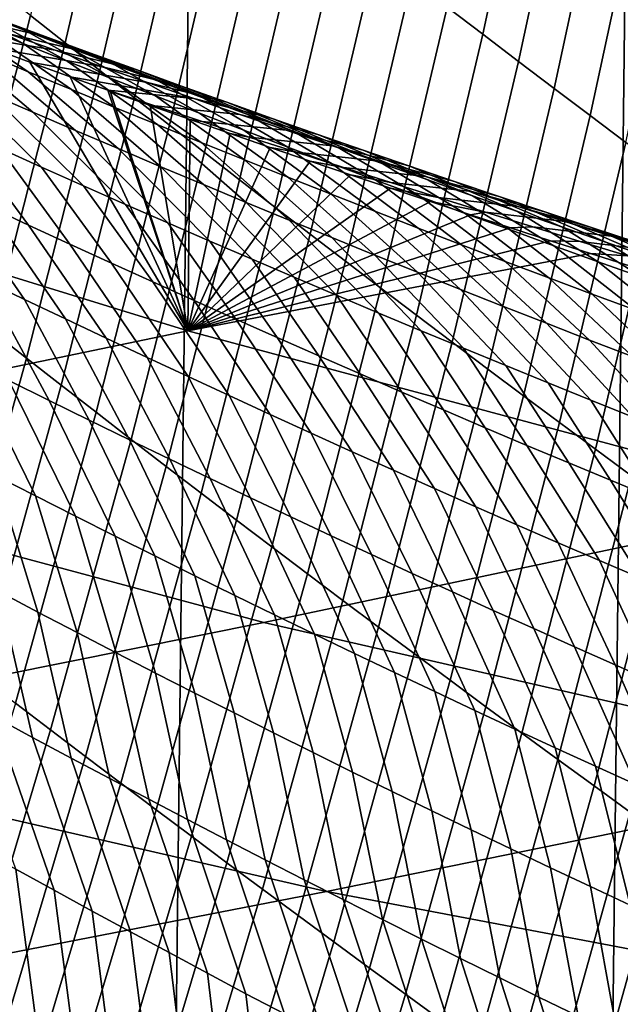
# Model space of a CAD drawing. Header units: metres. Extents: x -240 to 45, y -77 to 27.
# Tile 770 of 1056: x 8.795 to 9.595, y -24.251 to -22.939. Entities that reach past the tile are written whole.
import ezdxf

# ---------------------------------------------------------------- set-up
doc = ezdxf.new("R2010")
doc.units = ezdxf.units.M
doc.layers.add('solid_102011X2', color=7, linetype='CONTINUOUS')

msp = doc.modelspace()

# ---------------------------------------------------------------- linework, layer by layer
at = {"layer": 'solid_102011X2'}
for points in [[(8.991435, 25.261791), (8.402947, -25.458815), (7.809518, -25.642859), (8.402597, 25.458912)], [(9.575647, 25.051577), (8.991745, -25.261692), (8.402947, -25.458815), (8.991435, 25.261791)], [(10.15489, 24.828394), (9.575917, -25.051476), (8.991745, -25.261692), (9.575647, 25.051577)], [(10.729292, 24.592184), (10.155128, -24.828295), (9.575917, -25.051476), (10.15489, 24.828394)], [(8.808816, -22.932867, 118.876274), (8.855002, -22.969585, 118.904266), (8.942937, -22.59136, 119.095421), (8.896673, -22.554262, 119.068153)], [(9.364397, -22.921715, 119.336586), (9.41179, -22.958019, 119.3629), (9.490654, -22.589771, 119.563484), (9.443172, -22.553146, 119.53788)], [(8.855002, -22.969585, 118.904266), (8.901306, -23.006231, 118.932159), (8.989314, -22.62838, 119.122597), (8.942937, -22.59136, 119.095421)], [(9.41179, -22.958019, 119.3629), (9.459294, -22.99424, 119.389114), (9.538245, -22.626312, 119.588997), (9.490654, -22.589771, 119.563484)], [(8.901306, -23.006231, 118.932159), (8.947726, -23.042803, 118.959961), (9.035804, -22.665323, 119.149681), (8.989314, -22.62838, 119.122597)], [(9.459294, -22.99424, 119.389114), (9.506911, -23.03038, 119.41523), (9.585945, -22.662767, 119.61441), (9.538245, -22.626312, 119.588997)], [(8.947726, -23.042803, 118.959961), (8.994263, -23.079302, 118.987663), (9.082408, -22.70219, 119.176666), (9.035804, -22.665323, 119.149681)], [(9.506911, -23.03038, 119.41523), (9.55464, -23.066435, 119.441246), (9.633755, -22.699133, 119.639725), (9.585945, -22.662767, 119.61441)], [(8.994263, -23.079302, 118.987663), (9.040915, -23.115725, 119.015274), (9.129124, -22.738977, 119.20356), (9.082408, -22.70219, 119.176666)], [(9.55464, -23.066435, 119.441246), (9.602481, -23.102406, 119.467163), (9.681673, -22.735413, 119.66494), (9.633755, -22.699133, 119.639725)], [(9.040915, -23.115725, 119.015274), (9.087683, -23.152073, 119.042786), (9.175953, -22.775684, 119.230354), (9.129124, -22.738977, 119.20356)], [(9.087683, -23.152073, 119.042786), (9.134567, -23.188345, 119.070198), (9.222896, -22.812313, 119.257057), (9.175953, -22.775684, 119.230354)], [(9.134567, -23.188345, 119.070198), (9.181567, -23.224541, 119.097519), (9.26995, -22.848862, 119.283661), (9.222896, -22.812313, 119.257057)], [(9.181567, -23.224541, 119.097519), (9.228683, -23.26066, 119.124733), (9.317118, -22.885328, 119.310173), (9.26995, -22.848862, 119.283661)], [(8.647704, -22.893465, 76.714462), (8.802022, -22.953205, 77.066513), (8.742642, -22.930237, 77.087791), (8.587458, -22.8706, 76.735931)], [(8.683306, -22.907099, 77.109169), (8.799208, -22.970402, 77.472527), (8.740563, -22.946802, 77.493988), (8.624013, -22.883791, 77.130653)], [(8.707995, -22.916159, 76.6931), (8.861444, -22.976, 77.045341), (8.802022, -22.953205, 77.066513), (8.647704, -22.893465, 76.714462)], [(9.228683, -23.26066, 119.124733), (9.275914, -23.296701, 119.151855), (9.364397, -22.921715, 119.336586), (9.317118, -22.885328, 119.310173)], [(8.681964, -22.923031, 77.515556), (8.806006, -23.007933, 77.872719), (8.748493, -22.983908, 77.894218), (8.623408, -22.899088, 77.537224)], [(8.664972, -23.280842, 118.672615), (8.711007, -23.317232, 118.701416), (8.808816, -22.932867, 118.876274), (8.762745, -22.896076, 118.84819)], [(8.742642, -22.930237, 77.087791), (8.857896, -22.99383, 77.451172), (8.799208, -22.970402, 77.472527), (8.683306, -22.907099, 77.109169)], [(8.718862, -22.935627, 76.281487), (8.828704, -22.961031, 76.650681), (8.768329, -22.938681, 76.671837), (8.657462, -22.913475, 76.302818)], [(8.768329, -22.938681, 76.671837), (8.920909, -22.998621, 77.024277), (8.861444, -22.976, 77.045341), (8.707995, -22.916159, 76.6931)], [(8.740563, -22.946802, 77.493988), (8.863564, -23.031784, 77.851326), (8.806006, -23.007933, 77.872719), (8.681964, -22.923031, 77.515556)], [(8.711007, -23.317232, 118.701416), (8.757162, -23.353552, 118.730125), (8.855002, -22.969585, 118.904266), (8.808816, -22.932867, 118.876274)], [(8.802022, -22.953205, 77.066513), (8.916627, -23.017082, 77.429924), (8.857896, -22.99383, 77.451172), (8.742642, -22.930237, 77.087791)], [(9.275914, -23.296701, 119.151855), (9.323261, -23.332664, 119.178871), (9.41179, -22.958019, 119.3629), (9.364397, -22.921715, 119.336586)], [(8.691025, -22.959715, 77.915817), (8.811969, -23.061853, 78.270035), (8.755213, -23.03727, 78.291733), (8.633603, -22.935352, 77.937523)], [(8.841786, -22.979414, 76.239136), (8.780303, -22.957607, 76.260262), (8.647971, -22.935875, 75.96727), (8.701403, -22.955837, 75.934677)], [(8.780303, -22.957607, 76.260262), (8.889122, -22.98321, 76.629631), (8.828704, -22.961031, 76.650681), (8.718862, -22.935627, 76.281487)], [(8.828704, -22.961031, 76.650681), (8.980415, -23.02107, 77.003319), (8.920909, -22.998621, 77.024277), (8.768329, -22.938681, 76.671837)], [(8.903312, -23.001047, 76.218124), (8.841786, -22.979414, 76.239136), (8.701403, -22.955837, 75.934677), (8.754819, -22.975609, 75.902344)], [(8.799208, -22.970402, 77.472527), (8.921165, -23.055466, 77.830032), (8.863564, -23.031784, 77.851326), (8.740563, -22.946802, 77.493988)], [(8.841786, -22.979414, 76.239136), (8.949581, -23.005213, 76.608688), (8.889122, -22.98321, 76.629631), (8.780303, -22.957607, 76.260262)], [(8.861444, -22.976, 77.045341), (8.975401, -23.040163, 77.408775), (8.916627, -23.017082, 77.429924), (8.802022, -22.953205, 77.066513)], [(9.323261, -23.332664, 119.178871), (9.370724, -23.368549, 119.205788), (9.459294, -22.99424, 119.389114), (9.41179, -22.958019, 119.3629)], [(8.748493, -22.983908, 77.894218), (8.868772, -23.086267, 78.248444), (8.811969, -23.061853, 78.270035), (8.691025, -22.959715, 77.915817)], [(8.757162, -23.353552, 118.730125), (8.803436, -23.389803, 118.758736), (8.901306, -23.006231, 118.932159), (8.855002, -22.969585, 118.904266)], [(8.857896, -22.99383, 77.451172), (8.978811, -23.078976, 77.808846), (8.921165, -23.055466, 77.830032), (8.799208, -22.970402, 77.472527)], [(8.889122, -22.98321, 76.629631), (9.039964, -23.043346, 76.982468), (8.980415, -23.02107, 77.003319), (8.828704, -22.961031, 76.650681)], [(8.808224, -22.995193, 75.870262), (8.754819, -22.975609, 75.902344), (8.171087, -23.092329, 72.663795), (9.018457, -23.353664, 72.5224)], [(8.806006, -23.007933, 77.872719), (8.925621, -23.11051, 78.226952), (8.868772, -23.086267, 78.248444), (8.748493, -22.983908, 77.894218)], [(8.964879, -23.022507, 76.19722), (8.903312, -23.001047, 76.218124), (8.754819, -22.975609, 75.902344), (8.808224, -22.995193, 75.870262)], [(8.903312, -23.001047, 76.218124), (9.010082, -23.027044, 76.587852), (8.949581, -23.005213, 76.608688), (8.841786, -22.979414, 76.239136)], [(8.920909, -22.998621, 77.024277), (9.034218, -23.063068, 77.387741), (8.975401, -23.040163, 77.408775), (8.861444, -22.976, 77.045341)], [(8.949581, -23.005213, 76.608688), (9.099552, -23.065449, 76.961716), (9.039964, -23.043346, 76.982468), (8.889122, -22.98321, 76.629631)], [(8.698503, -23.012514, 78.31353), (8.823557, -23.135141, 78.661163), (8.767578, -23.110048, 78.683052), (8.641839, -22.987591, 78.335434)], [(8.861616, -23.014589, 75.838425), (8.808224, -22.995193, 75.870262), (9.018457, -23.353664, 72.5224)], [(9.026487, -23.043791, 76.17643), (8.964879, -23.022507, 76.19722), (8.808224, -22.995193, 75.870262), (8.861616, -23.014589, 75.838425)], [(8.916627, -23.017082, 77.429924), (9.0365, -23.102314, 77.787766), (8.978811, -23.078976, 77.808846), (8.857896, -22.99383, 77.451172)], [(8.980415, -23.02107, 77.003319), (9.093077, -23.0858, 77.366806), (9.034218, -23.063068, 77.387741), (8.920909, -22.998621, 77.024277)], [(9.370724, -23.368549, 119.205788), (9.418301, -23.404354, 119.232605), (9.506911, -23.03038, 119.41523), (9.459294, -22.99424, 119.389114)], [(8.803436, -23.389803, 118.758736), (8.84983, -23.425985, 118.787254), (8.947726, -23.042803, 118.959961), (8.901306, -23.006231, 118.932159)], [(8.863564, -23.031784, 77.851326), (8.982514, -23.134581, 78.205574), (8.925621, -23.11051, 78.226952), (8.806006, -23.007933, 77.872719)], [(8.964879, -23.022507, 76.19722), (9.070623, -23.0487, 76.567123), (9.010082, -23.027044, 76.587852), (8.903312, -23.001047, 76.218124)], [(9.010082, -23.027044, 76.587852), (9.159182, -23.087378, 76.941078), (9.099552, -23.065449, 76.961716), (8.949581, -23.005213, 76.608688)], [(8.755213, -23.03727, 78.291733), (8.879583, -23.160065, 78.639374), (8.823557, -23.135141, 78.661163), (8.698503, -23.012514, 78.31353)], [(8.911995, -23.032722, 75.808601), (8.861616, -23.014589, 75.838425), (9.018457, -23.353664, 72.5224)], [(9.026487, -23.043791, 76.17643), (8.861616, -23.014589, 75.838425), (8.911995, -23.032722, 75.808601)], [(8.975401, -23.040163, 77.408775), (9.094232, -23.125479, 77.766785), (9.0365, -23.102314, 77.787766), (8.916627, -23.017082, 77.429924)], [(9.026487, -23.043791, 76.17643), (9.131205, -23.070181, 76.546501), (9.070623, -23.0487, 76.567123), (8.964879, -23.022507, 76.19722)], [(9.039964, -23.043346, 76.982468), (9.151977, -23.108356, 77.345978), (9.093077, -23.0858, 77.366806), (8.980415, -23.02107, 77.003319)], [(8.811969, -23.061853, 78.270035), (8.935657, -23.184818, 78.617691), (8.879583, -23.160065, 78.639374), (8.755213, -23.03727, 78.291733)], [(8.921165, -23.055466, 77.830032), (9.039454, -23.15848, 78.184288), (8.982514, -23.134581, 78.205574), (8.863564, -23.031784, 77.851326)], [(8.914999, -23.0338, 75.806831), (8.911995, -23.032722, 75.808601), (9.018457, -23.353664, 72.5224)], [(8.968373, -23.052826, 75.775475), (8.911995, -23.032722, 75.808601), (8.914999, -23.0338, 75.806831)], [(8.974765, -23.053673, 75.787689), (8.911995, -23.032722, 75.808601), (8.968373, -23.052826, 75.775475)], [(8.974765, -23.053673, 75.787689), (9.088137, -23.064899, 76.155739), (9.026487, -23.043791, 76.17643), (8.911995, -23.032722, 75.808601)], [(8.968373, -23.052826, 75.775475), (8.914999, -23.0338, 75.806831), (9.018457, -23.353664, 72.5224)], [(9.070623, -23.0487, 76.567123), (9.218851, -23.109129, 76.920547), (9.159182, -23.087378, 76.941078), (9.010082, -23.027044, 76.587852)], [(9.418301, -23.404354, 119.232605), (9.465993, -23.440081, 119.259323), (9.55464, -23.066435, 119.441246), (9.506911, -23.03038, 119.41523)], [(8.84983, -23.425985, 118.787254), (8.896343, -23.462097, 118.815666), (8.994263, -23.079302, 118.987663), (8.947726, -23.042803, 118.959961)], [(9.034218, -23.063068, 77.387741), (9.152006, -23.148472, 77.745911), (9.094232, -23.125479, 77.766785), (8.975401, -23.040163, 77.408775)], [(9.088137, -23.064899, 76.155739), (9.191826, -23.091488, 76.525993), (9.131205, -23.070181, 76.546501), (9.026487, -23.043791, 76.17643)], [(9.099552, -23.065449, 76.961716), (9.210918, -23.130737, 77.325264), (9.151977, -23.108356, 77.345978), (9.039964, -23.043346, 76.982468)], [(9.131205, -23.070181, 76.546501), (9.27856, -23.130707, 76.900116), (9.218851, -23.109129, 76.920547), (9.070623, -23.0487, 76.567123)], [(8.711648, -23.084784, 78.70504), (8.80652, -23.212343, 79.058792), (8.751493, -23.18675, 79.080887), (8.655766, -23.059351, 78.727142)], [(8.868772, -23.086267, 78.248444), (8.991777, -23.2094, 78.596115), (8.935657, -23.184818, 78.617691), (8.811969, -23.061853, 78.270035)], [(8.978811, -23.078976, 77.808846), (9.096437, -23.182205, 78.163116), (9.039454, -23.15848, 78.184288), (8.921165, -23.055466, 77.830032)], [(9.021741, -23.071669, 75.744362), (8.968373, -23.052826, 75.775475), (9.018457, -23.353664, 72.5224)], [(9.037557, -23.074442, 75.766884), (8.974765, -23.053673, 75.787689), (8.968373, -23.052826, 75.775475), (9.021741, -23.071669, 75.744362)], [(9.037557, -23.074442, 75.766884), (9.149826, -23.085831, 76.135162), (9.088137, -23.064899, 76.155739), (8.974765, -23.053673, 75.787689)], [(9.093077, -23.0858, 77.366806), (9.209822, -23.171289, 77.725143), (9.152006, -23.148472, 77.745911), (9.034218, -23.063068, 77.387741)], [(9.075103, -23.090332, 75.713478), (9.021741, -23.071669, 75.744362), (9.018457, -23.353664, 72.5224)], [(9.100389, -23.095036, 75.746185), (9.037557, -23.074442, 75.766884), (9.021741, -23.071669, 75.744362), (9.075103, -23.090332, 75.713478)], [(9.100389, -23.095036, 75.746185), (9.211555, -23.106588, 76.114693), (9.149826, -23.085831, 76.135162), (9.037557, -23.074442, 75.766884)], [(9.149826, -23.085831, 76.135162), (9.252487, -23.112619, 76.505585), (9.191826, -23.091488, 76.525993), (9.088137, -23.064899, 76.155739)], [(9.159182, -23.087378, 76.941078), (9.2699, -23.152943, 77.304649), (9.210918, -23.130737, 77.325264), (9.099552, -23.065449, 76.961716)], [(9.191826, -23.091488, 76.525993), (9.338308, -23.152107, 76.879799), (9.27856, -23.130707, 76.900116), (9.131205, -23.070181, 76.546501)], [(9.465993, -23.440081, 119.259323), (9.513801, -23.475725, 119.285942), (9.602481, -23.102406, 119.467163), (9.55464, -23.066435, 119.441246)], [(8.767578, -23.110048, 78.683052), (8.861594, -23.237768, 79.036804), (8.80652, -23.212343, 79.058792), (8.711648, -23.084784, 78.70504)], [(8.925621, -23.11051, 78.226952), (9.047944, -23.233809, 78.574646), (8.991777, -23.2094, 78.596115), (8.868772, -23.086267, 78.248444)], [(8.896343, -23.462097, 118.815666), (8.942975, -23.498138, 118.843987), (9.040915, -23.115725, 119.015274), (8.994263, -23.079302, 118.987663)], [(9.0365, -23.102314, 77.787766), (9.153463, -23.205757, 78.142044), (9.096437, -23.182205, 78.163116), (8.978811, -23.078976, 77.808846)], [(9.128461, -23.108814, 75.682823), (9.075103, -23.090332, 75.713478), (9.018457, -23.353664, 72.5224)], [(9.163264, -23.115452, 75.725594), (9.100389, -23.095036, 75.746185), (9.075103, -23.090332, 75.713478), (9.128461, -23.108814, 75.682823)], [(9.151977, -23.108356, 77.345978), (9.267678, -23.193933, 77.704483), (9.209822, -23.171289, 77.725143), (9.093077, -23.0858, 77.366806)], [(9.211555, -23.106588, 76.114693), (9.313188, -23.133574, 76.485283), (9.252487, -23.112619, 76.505585), (9.149826, -23.085831, 76.135162)], [(9.218851, -23.109129, 76.920547), (9.328923, -23.174971, 77.284149), (9.2699, -23.152943, 77.304649), (9.159182, -23.087378, 76.941078)], [(9.018457, -23.353664, 72.5224), (8.171087, -23.092329, 72.663795), (7.407438, -23.248156, 68.492821), (8.25918, -23.511278, 68.343491)], [(9.094232, -23.125479, 77.766785), (9.210534, -23.229136, 78.121086), (9.153463, -23.205757, 78.142044), (9.0365, -23.102314, 77.787766)], [(9.163264, -23.115452, 75.725594), (9.273325, -23.127167, 76.09433), (9.211555, -23.106588, 76.114693), (9.100389, -23.095036, 75.746185)], [(9.252487, -23.112619, 76.505585), (9.398095, -23.173332, 76.859589), (9.338308, -23.152107, 76.879799), (9.191826, -23.091488, 76.525993)], [(9.513801, -23.475725, 119.285942), (9.561724, -23.511292, 119.312454), (9.650434, -23.138292, 119.492981), (9.602481, -23.102406, 119.467163)], [(8.823557, -23.135141, 78.661163), (8.916718, -23.263025, 79.014923), (8.861594, -23.237768, 79.036804), (8.767578, -23.110048, 78.683052)], [(8.982514, -23.134581, 78.205574), (9.104157, -23.258047, 78.553276), (9.047944, -23.233809, 78.574646), (8.925621, -23.11051, 78.226952)], [(8.942975, -23.498138, 118.843987), (8.989727, -23.534107, 118.872208), (9.087683, -23.152073, 119.042786), (9.040915, -23.115725, 119.015274)], [(9.181817, -23.127119, 75.65239), (9.128461, -23.108814, 75.682823), (9.018457, -23.353664, 72.5224)], [(9.226179, -23.135691, 75.705116), (9.163264, -23.115452, 75.725594), (9.128461, -23.108814, 75.682823), (9.181817, -23.127119, 75.65239)], [(9.210918, -23.130737, 77.325264), (9.325577, -23.216404, 77.683929), (9.267678, -23.193933, 77.704483), (9.151977, -23.108356, 77.345978)], [(9.226179, -23.135691, 75.705116), (9.335133, -23.14757, 76.074074), (9.273325, -23.127167, 76.09433), (9.163264, -23.115452, 75.725594)], [(9.273325, -23.127167, 76.09433), (9.373926, -23.15435, 76.465096), (9.313188, -23.133574, 76.485283), (9.211555, -23.106588, 76.114693)], [(9.27856, -23.130707, 76.900116), (9.387985, -23.196821, 77.263748), (9.328923, -23.174971, 77.284149), (9.218851, -23.109129, 76.920547)], [(9.313188, -23.133574, 76.485283), (9.45792, -23.19438, 76.839485), (9.398095, -23.173332, 76.859589), (9.252487, -23.112619, 76.505585)], [(9.235172, -23.145248, 75.622185), (9.181817, -23.127119, 75.65239), (9.018457, -23.353664, 72.5224)], [(9.152006, -23.148472, 77.745911), (9.267647, -23.25234, 78.100227), (9.210534, -23.229136, 78.121086), (9.094232, -23.125479, 77.766785)], [(9.289134, -23.155752, 75.684753), (9.226179, -23.135691, 75.705116), (9.181817, -23.127119, 75.65239), (9.235172, -23.145248, 75.622185)], [(9.335133, -23.14757, 76.074074), (9.434704, -23.17495, 76.445015), (9.373926, -23.15435, 76.465096), (9.273325, -23.127167, 76.09433)], [(8.696517, -23.160988, 79.103081), (8.801147, -23.311512, 79.446426), (8.7468, -23.285364, 79.468819), (8.641591, -23.135059, 79.125381)], [(8.879583, -23.160065, 78.639374), (8.971891, -23.288111, 78.993134), (8.916718, -23.263025, 79.014923), (8.823557, -23.135141, 78.661163)], [(9.039454, -23.15848, 78.184288), (9.160417, -23.28211, 78.532013), (9.104157, -23.258047, 78.553276), (8.982514, -23.134581, 78.205574)], [(9.2699, -23.152943, 77.304649), (9.383515, -23.238697, 77.663483), (9.325577, -23.216404, 77.683929), (9.210918, -23.130737, 77.325264)], [(9.289134, -23.155752, 75.684753), (9.39698, -23.167793, 76.053932), (9.335133, -23.14757, 76.074074), (9.226179, -23.135691, 75.705116)], [(9.338308, -23.152107, 76.879799), (9.447086, -23.218493, 77.243462), (9.387985, -23.196821, 77.263748), (9.27856, -23.130707, 76.900116)], [(9.373926, -23.15435, 76.465096), (9.517783, -23.215248, 76.819496), (9.45792, -23.19438, 76.839485), (9.313188, -23.133574, 76.485283)], [(9.561724, -23.511292, 119.312454), (9.60976, -23.546774, 119.338867), (9.698499, -23.174095, 119.518692), (9.650434, -23.138292, 119.492981)], [(8.989727, -23.534107, 118.872208), (9.036597, -23.570005, 118.90033), (9.134567, -23.188345, 119.070198), (9.087683, -23.152073, 119.042786)], [(9.288528, -23.1632, 75.592194), (9.235172, -23.145248, 75.622185), (9.018457, -23.353664, 72.5224)], [(9.209822, -23.171289, 77.725143), (9.324802, -23.27537, 78.079475), (9.267647, -23.25234, 78.100227), (9.152006, -23.148472, 77.745911)], [(9.352129, -23.175634, 75.664497), (9.289134, -23.155752, 75.684753), (9.235172, -23.145248, 75.622185), (9.288528, -23.1632, 75.592194)], [(9.328923, -23.174971, 77.284149), (9.441493, -23.260815, 77.643143), (9.383515, -23.238697, 77.663483), (9.2699, -23.152943, 77.304649)], [(9.352129, -23.175634, 75.664497), (9.458866, -23.18784, 76.033905), (9.39698, -23.167793, 76.053932), (9.289134, -23.155752, 75.684753)], [(9.39698, -23.167793, 76.053932), (9.495519, -23.195372, 76.425049), (9.434704, -23.17495, 76.445015), (9.335133, -23.14757, 76.074074)], [(9.398095, -23.173332, 76.859589), (9.506227, -23.239988, 77.223282), (9.447086, -23.218493, 77.243462), (9.338308, -23.152107, 76.879799)], [(9.434704, -23.17495, 76.445015), (9.577684, -23.235941, 76.799606), (9.517783, -23.215248, 76.819496), (9.373926, -23.15435, 76.465096)], [(8.751493, -23.18675, 79.080887), (8.855546, -23.337492, 79.424133), (8.801147, -23.311512, 79.446426), (8.696517, -23.160988, 79.103081)], [(8.935657, -23.184818, 78.617691), (9.027113, -23.313028, 78.971458), (8.971891, -23.288111, 78.993134), (8.879583, -23.160065, 78.639374)], [(9.341887, -23.180981, 75.562416), (9.288528, -23.1632, 75.592194), (9.018457, -23.353664, 72.5224)], [(9.096437, -23.182205, 78.163116), (9.216721, -23.306002, 78.510857), (9.160417, -23.28211, 78.532013), (9.039454, -23.15848, 78.184288)], [(9.415164, -23.195337, 75.644348), (9.352129, -23.175634, 75.664497), (9.288528, -23.1632, 75.592194), (9.341887, -23.180981, 75.562416)], [(9.458866, -23.18784, 76.033905), (9.556372, -23.215616, 76.405182), (9.495519, -23.195372, 76.425049), (9.39698, -23.167793, 76.053932)], [(9.395249, -23.198587, 75.53286), (9.341887, -23.180981, 75.562416), (9.018457, -23.353664, 72.5224)], [(9.153463, -23.205757, 78.142044), (9.273069, -23.329718, 78.489799), (9.216721, -23.306002, 78.510857), (9.096437, -23.182205, 78.163116)], [(9.267678, -23.193933, 77.704483), (9.382, -23.298225, 78.05883), (9.324802, -23.27537, 78.079475), (9.209822, -23.171289, 77.725143)], [(9.387985, -23.196821, 77.263748), (9.499512, -23.282757, 77.62291), (9.441493, -23.260815, 77.643143), (9.328923, -23.174971, 77.284149)], [(9.415164, -23.195337, 75.644348), (9.341887, -23.180981, 75.562416), (9.395249, -23.198587, 75.53286)], [(9.415164, -23.195337, 75.644348), (9.52079, -23.207708, 76.013985), (9.458866, -23.18784, 76.033905), (9.352129, -23.175634, 75.664497)], [(9.45792, -23.19438, 76.839485), (9.565406, -23.261303, 77.203217), (9.506227, -23.239988, 77.223282), (9.398095, -23.173332, 76.859589)], [(9.495519, -23.195372, 76.425049), (9.637623, -23.256453, 76.779831), (9.577684, -23.235941, 76.799606), (9.434704, -23.17495, 76.445015)], [(8.80652, -23.212343, 79.058792), (8.909996, -23.363304, 79.401947), (8.855546, -23.337492, 79.424133), (8.751493, -23.18675, 79.080887)], [(8.991777, -23.2094, 78.596115), (9.082382, -23.337774, 78.949883), (9.027113, -23.313028, 78.971458), (8.935657, -23.184818, 78.617691)], [(9.036597, -23.570005, 118.90033), (9.083587, -23.605831, 118.928352), (9.181567, -23.224541, 119.097519), (9.134567, -23.188345, 119.070198)], [(9.325577, -23.216404, 77.683929), (9.43924, -23.320902, 78.038292), (9.382, -23.298225, 78.05883), (9.267678, -23.193933, 77.704483)], [(9.415164, -23.195337, 75.644348), (9.395249, -23.198587, 75.53286), (9.448599, -23.216015, 75.503532), (9.478238, -23.214863, 75.624313)], [(9.478238, -23.214863, 75.624313), (9.582752, -23.227398, 75.994171), (9.52079, -23.207708, 76.013985), (9.415164, -23.195337, 75.644348)], [(9.517783, -23.215248, 76.819496), (9.624622, -23.28244, 77.18325), (9.565406, -23.261303, 77.203217), (9.45792, -23.19438, 76.839485)], [(9.52079, -23.207708, 76.013985), (9.617263, -23.235683, 76.385429), (9.556372, -23.215616, 76.405182), (9.458866, -23.18784, 76.033905)], [(9.556372, -23.215616, 76.405182), (9.697598, -23.276787, 76.760162), (9.637623, -23.256453, 76.779831), (9.495519, -23.195372, 76.425049)], [(9.448599, -23.216015, 75.503532), (9.395249, -23.198587, 75.53286), (9.018457, -23.353664, 72.5224)], [(9.210534, -23.229136, 78.121086), (9.329461, -23.35326, 78.468857), (9.273069, -23.329718, 78.489799), (9.153463, -23.205757, 78.142044)], [(9.447086, -23.218493, 77.243462), (9.557569, -23.304522, 77.602776), (9.499512, -23.282757, 77.62291), (9.387985, -23.196821, 77.263748)], [(9.582752, -23.227398, 75.994171), (9.67819, -23.255569, 76.365784), (9.617263, -23.235683, 76.385429), (9.52079, -23.207708, 76.013985)], [(8.861594, -23.237768, 79.036804), (8.964497, -23.388948, 79.379868), (8.909996, -23.363304, 79.401947), (8.80652, -23.212343, 79.058792)], [(9.047944, -23.233809, 78.574646), (9.137699, -23.362349, 78.928413), (9.082382, -23.337774, 78.949883), (8.991777, -23.2094, 78.596115)], [(9.501929, -23.233263, 75.474449), (9.448599, -23.216015, 75.503532), (9.018457, -23.353664, 72.5224)], [(9.383515, -23.238697, 77.663483), (9.496519, -23.343405, 78.01786), (9.43924, -23.320902, 78.038292), (9.325577, -23.216404, 77.683929)], [(9.506227, -23.239988, 77.223282), (9.615664, -23.326109, 77.582764), (9.557569, -23.304522, 77.602776), (9.447086, -23.218493, 77.243462)], [(9.478238, -23.214863, 75.624313), (9.448599, -23.216015, 75.503532), (9.501929, -23.233263, 75.474449), (9.541351, -23.234209, 75.604393)], [(9.541351, -23.234209, 75.604393), (9.644753, -23.246906, 75.974472), (9.582752, -23.227398, 75.994171), (9.478238, -23.214863, 75.624313)], [(9.577684, -23.235941, 76.799606), (9.683877, -23.303396, 77.163399), (9.624622, -23.28244, 77.18325), (9.517783, -23.215248, 76.819496)], [(9.617263, -23.235683, 76.385429), (9.75761, -23.296942, 76.740608), (9.697598, -23.276787, 76.760162), (9.556372, -23.215616, 76.405182)], [(9.555242, -23.250332, 75.445618), (9.501929, -23.233263, 75.474449), (9.018457, -23.353664, 72.5224)], [(9.104157, -23.258047, 78.553276), (9.193063, -23.386751, 78.907043), (9.137699, -23.362349, 78.928413), (9.047944, -23.233809, 78.574646)], [(9.083587, -23.605831, 118.928352), (9.130695, -23.641582, 118.956276), (9.228683, -23.26066, 119.124733), (9.181567, -23.224541, 119.097519)], [(9.267647, -23.25234, 78.100227), (9.385898, -23.376627, 78.448021), (9.329461, -23.35326, 78.468857), (9.210534, -23.229136, 78.121086)], [(9.541351, -23.234209, 75.604393), (9.501929, -23.233263, 75.474449), (9.555242, -23.250332, 75.445618), (9.604504, -23.253374, 75.584587)], [(9.604504, -23.253374, 75.584587), (9.70679, -23.266237, 75.95488), (9.644753, -23.246906, 75.974472), (9.541351, -23.234209, 75.604393)], [(9.644753, -23.246906, 75.974472), (9.739155, -23.275278, 76.346252), (9.67819, -23.255569, 76.365784), (9.582752, -23.227398, 75.994171)], [(8.916718, -23.263025, 79.014923), (9.019048, -23.414421, 79.357887), (8.964497, -23.388948, 79.379868), (8.861594, -23.237768, 79.036804)], [(9.441493, -23.260815, 77.643143), (9.55384, -23.36573, 77.997536), (9.496519, -23.343405, 78.01786), (9.383515, -23.238697, 77.663483)], [(9.565406, -23.261303, 77.203217), (9.673799, -23.347519, 77.562851), (9.615664, -23.326109, 77.582764), (9.506227, -23.239988, 77.223282)], [(9.637623, -23.256453, 76.779831), (9.743169, -23.324171, 77.143661), (9.683877, -23.303396, 77.163399), (9.577684, -23.235941, 76.799606)], [(8.7468, -23.285364, 79.468819), (8.833714, -23.446299, 79.811768), (8.780225, -23.419853, 79.834312), (8.692506, -23.259047, 79.491318)], [(9.608536, -23.267221, 75.41703), (9.555242, -23.250332, 75.445618), (9.018457, -23.353664, 72.5224), (9.87477, -23.583109, 72.379517)], [(9.160417, -23.28211, 78.532013), (9.248473, -23.410984, 78.885788), (9.193063, -23.386751, 78.907043), (9.104157, -23.258047, 78.553276)], [(9.130695, -23.641582, 118.956276), (9.177922, -23.677261, 118.9841), (9.275914, -23.296701, 119.151855), (9.228683, -23.26066, 119.124733)], [(9.324802, -23.27537, 78.079475), (9.442377, -23.399818, 78.427284), (9.385898, -23.376627, 78.448021), (9.267647, -23.25234, 78.100227)], [(9.499512, -23.282757, 77.62291), (9.611201, -23.387877, 77.977325), (9.55384, -23.36573, 77.997536), (9.441493, -23.260815, 77.643143)], [(9.604504, -23.253374, 75.584587), (9.555242, -23.250332, 75.445618), (9.608536, -23.267221, 75.41703), (9.667694, -23.27236, 75.564888)], [(9.624622, -23.28244, 77.18325), (9.731971, -23.36875, 77.543045), (9.673799, -23.347519, 77.562851), (9.565406, -23.261303, 77.203217)], [(8.971891, -23.288111, 78.993134), (9.073648, -23.439724, 79.336014), (9.019048, -23.414421, 79.357887), (8.916718, -23.263025, 79.014923)], [(8.801147, -23.311512, 79.446426), (8.887258, -23.472578, 79.789322), (8.833714, -23.446299, 79.811768), (8.7468, -23.285364, 79.468819)], [(9.216721, -23.306002, 78.510857), (9.303929, -23.435041, 78.864632), (9.248473, -23.410984, 78.885788), (9.160417, -23.28211, 78.532013)], [(9.382, -23.298225, 78.05883), (9.498899, -23.422834, 78.406662), (9.442377, -23.399818, 78.427284), (9.324802, -23.27537, 78.079475)], [(9.557569, -23.304522, 77.602776), (9.668601, -23.409845, 77.957214), (9.611201, -23.387877, 77.977325), (9.499512, -23.282757, 77.62291)], [(9.027113, -23.313028, 78.971458), (9.1283, -23.464857, 79.31424), (9.073648, -23.439724, 79.336014), (8.971891, -23.288111, 78.993134)], [(9.177922, -23.677261, 118.9841), (9.225267, -23.712866, 119.011826), (9.323261, -23.332664, 119.178871), (9.275914, -23.296701, 119.151855)], [(9.43924, -23.320902, 78.038292), (9.555464, -23.445673, 78.386139), (9.498899, -23.422834, 78.406662), (9.382, -23.298225, 78.05883)], [(8.855546, -23.337492, 79.424133), (8.940854, -23.498692, 79.766983), (8.887258, -23.472578, 79.789322), (8.801147, -23.311512, 79.446426)], [(9.082382, -23.337774, 78.949883), (9.183001, -23.489817, 79.292572), (9.1283, -23.464857, 79.31424), (9.027113, -23.313028, 78.971458)], [(9.273069, -23.329718, 78.489799), (9.359431, -23.458927, 78.843582), (9.303929, -23.435041, 78.864632), (9.216721, -23.306002, 78.510857)], [(9.615664, -23.326109, 77.582764), (9.726041, -23.431637, 77.937218), (9.668601, -23.409845, 77.957214), (9.557569, -23.304522, 77.602776)], [(9.496519, -23.343405, 78.01786), (9.612069, -23.468334, 78.36573), (9.555464, -23.445673, 78.386139), (9.43924, -23.320902, 78.038292)], [(8.909996, -23.363304, 79.401947), (8.994503, -23.524635, 79.744751), (8.940854, -23.498692, 79.766983), (8.855546, -23.337492, 79.424133)], [(9.137699, -23.362349, 78.928413), (9.23775, -23.514606, 79.271011), (9.183001, -23.489817, 79.292572), (9.082382, -23.337774, 78.949883)], [(9.225267, -23.712866, 119.011826), (9.272731, -23.748396, 119.039444), (9.370724, -23.368549, 119.205788), (9.323261, -23.332664, 119.178871)], [(9.329461, -23.35326, 78.468857), (9.414979, -23.482637, 78.822639), (9.359431, -23.458927, 78.843582), (9.273069, -23.329718, 78.489799)], [(9.385898, -23.376627, 78.448021), (9.470571, -23.506174, 78.801796), (9.414979, -23.482637, 78.822639), (9.329461, -23.35326, 78.468857)], [(9.55384, -23.36573, 77.997536), (9.668716, -23.490818, 78.345428), (9.612069, -23.468334, 78.36573), (9.496519, -23.343405, 78.01786)], [(9.87477, -23.583109, 72.379517), (9.018457, -23.353664, 72.5224), (8.25918, -23.511278, 68.343491), (9.119914, -23.742287, 68.192574)], [(8.649633, -23.742395, 118.573387), (8.695923, -23.778234, 118.602707), (8.803436, -23.389803, 118.758736), (8.757162, -23.353552, 118.730125)], [(8.726789, -23.393242, 79.856964), (8.815833, -23.57358, 80.190857), (8.76296, -23.546577, 80.213783), (8.673408, -23.366467, 79.879707)], [(8.964497, -23.388948, 79.379868), (9.048203, -23.550411, 79.722618), (8.994503, -23.524635, 79.744751), (8.909996, -23.363304, 79.401947)], [(9.193063, -23.386751, 78.907043), (9.292547, -23.539223, 79.249557), (9.23775, -23.514606, 79.271011), (9.137699, -23.362349, 78.928413)], [(9.611201, -23.387877, 77.977325), (9.725405, -23.513123, 78.325233), (9.668716, -23.490818, 78.345428), (9.55384, -23.36573, 77.997536)], [(9.272731, -23.748396, 119.039444), (9.320313, -23.783852, 119.066963), (9.418301, -23.404354, 119.232605), (9.370724, -23.368549, 119.205788)], [(9.442377, -23.399818, 78.427284), (9.526206, -23.529537, 78.781067), (9.470571, -23.506174, 78.801796), (9.385898, -23.376627, 78.448021)], [(8.695923, -23.778234, 118.602707), (8.742334, -23.814009, 118.631935), (8.84983, -23.425985, 118.787254), (8.803436, -23.389803, 118.758736)], [(9.019048, -23.414421, 79.357887), (9.101956, -23.576019, 79.700584), (9.048203, -23.550411, 79.722618), (8.964497, -23.388948, 79.379868)], [(9.248473, -23.410984, 78.885788), (9.347394, -23.563667, 79.22821), (9.292547, -23.539223, 79.249557), (9.193063, -23.386751, 78.907043)], [(8.780225, -23.419853, 79.834312), (8.868763, -23.600414, 80.168037), (8.815833, -23.57358, 80.190857), (8.726789, -23.393242, 79.856964)], [(9.320313, -23.783852, 119.066963), (9.368013, -23.819231, 119.094376), (9.465993, -23.440081, 119.259323), (9.418301, -23.404354, 119.232605)], [(9.498899, -23.422834, 78.406662), (9.581885, -23.552723, 78.760445), (9.526206, -23.529537, 78.781067), (9.442377, -23.399818, 78.427284)], [(9.073648, -23.439724, 79.336014), (9.155762, -23.601458, 79.678665), (9.101956, -23.576019, 79.700584), (9.019048, -23.414421, 79.357887)], [(9.303929, -23.435041, 78.864632), (9.402287, -23.587936, 79.20697), (9.347394, -23.563667, 79.22821), (9.248473, -23.410984, 78.885788)], [(8.742334, -23.814009, 118.631935), (8.788869, -23.849716, 118.661057), (8.896343, -23.462097, 118.815666), (8.84983, -23.425985, 118.787254)], [(8.833714, -23.446299, 79.811768), (8.921748, -23.627085, 80.145317), (8.868763, -23.600414, 80.168037), (8.780225, -23.419853, 79.834312)], [(9.555464, -23.445673, 78.386139), (9.637609, -23.575733, 78.739929), (9.581885, -23.552723, 78.760445), (9.498899, -23.422834, 78.406662)], [(9.1283, -23.464857, 79.31424), (9.209617, -23.626728, 79.656845), (9.155762, -23.601458, 79.678665), (9.073648, -23.439724, 79.336014)], [(9.359431, -23.458927, 78.843582), (9.457229, -23.612034, 79.185829), (9.402287, -23.587936, 79.20697), (9.303929, -23.435041, 78.864632)], [(9.368013, -23.819231, 119.094376), (9.415832, -23.854534, 119.121689), (9.513801, -23.475725, 119.285942), (9.465993, -23.440081, 119.259323)], [(8.887258, -23.472578, 79.789322), (8.974789, -23.653587, 80.122704), (8.921748, -23.627085, 80.145317), (8.833714, -23.446299, 79.811768)], [(9.612069, -23.468334, 78.36573), (9.693374, -23.598568, 78.719521), (9.637609, -23.575733, 78.739929), (9.555464, -23.445673, 78.386139)], [(8.788869, -23.849716, 118.661057), (8.835526, -23.885357, 118.690086), (8.942975, -23.498138, 118.843987), (8.896343, -23.462097, 118.815666)], [(9.183001, -23.489817, 79.292572), (9.263523, -23.651827, 79.635124), (9.209617, -23.626728, 79.656845), (9.1283, -23.464857, 79.31424)], [(9.414979, -23.482637, 78.822639), (9.512216, -23.635954, 79.164803), (9.457229, -23.612034, 79.185829), (9.359431, -23.458927, 78.843582)], [(8.940854, -23.498692, 79.766983), (9.027884, -23.679924, 80.100189), (8.974789, -23.653587, 80.122704), (8.887258, -23.472578, 79.789322)], [(9.470571, -23.506174, 78.801796), (9.567249, -23.6597, 79.143883), (9.512216, -23.635954, 79.164803), (9.414979, -23.482637, 78.822639)], [(9.415832, -23.854534, 119.121689), (9.463768, -23.889759, 119.148895), (9.561724, -23.511292, 119.312454), (9.513801, -23.475725, 119.285942)], [(9.23775, -23.514606, 79.271011), (9.31748, -23.676754, 79.613518), (9.263523, -23.651827, 79.635124), (9.183001, -23.489817, 79.292572)], [(8.835526, -23.885357, 118.690086), (8.882304, -23.920931, 118.719009), (8.989727, -23.534107, 118.872208), (8.942975, -23.498138, 118.843987)], [(8.994503, -23.524635, 79.744751), (9.081035, -23.706091, 80.077782), (9.027884, -23.679924, 80.100189), (8.940854, -23.498692, 79.766983)], [(9.526206, -23.529537, 78.781067), (9.622329, -23.683271, 79.12307), (9.567249, -23.6597, 79.143883), (9.470571, -23.506174, 78.801796)], [(9.119914, -23.742287, 68.192574), (8.25918, -23.511278, 68.343491), (7.465641, -23.668287, 64.174171), (8.330616, -23.900869, 64.014847)], [(8.76296, -23.546577, 80.213783), (8.818774, -23.728483, 80.552879), (8.766614, -23.701092, 80.576103), (8.710144, -23.519409, 80.236816)], [(9.292547, -23.539223, 79.249557), (9.371488, -23.701511, 79.59201), (9.31748, -23.676754, 79.613518), (9.23775, -23.514606, 79.271011)], [(9.463768, -23.889759, 119.148895), (9.511822, -23.924908, 119.176003), (9.60976, -23.546774, 119.338867), (9.561724, -23.511292, 119.312454)], [(8.882304, -23.920931, 118.719009), (8.929206, -23.956438, 118.747841), (9.036597, -23.570005, 118.90033), (8.989727, -23.534107, 118.872208)], [(9.048203, -23.550411, 79.722618), (9.13424, -23.73209, 80.055473), (9.081035, -23.706091, 80.077782), (8.994503, -23.524635, 79.744751)], [(9.581885, -23.552723, 78.760445), (9.677453, -23.706665, 79.102364), (9.622329, -23.683271, 79.12307), (9.526206, -23.529537, 78.781067)], [(8.815833, -23.57358, 80.190857), (8.870993, -23.755709, 80.529755), (8.818774, -23.728483, 80.552879), (8.76296, -23.546577, 80.213783)], [(9.347394, -23.563667, 79.22821), (9.425544, -23.726095, 79.57061), (9.371488, -23.701511, 79.59201), (9.292547, -23.539223, 79.249557)], [(9.511822, -23.924908, 119.176003), (9.559994, -23.959978, 119.202995), (9.657912, -23.582176, 119.365173), (9.60976, -23.546774, 119.338867)], [(9.101956, -23.576019, 79.700584), (9.187499, -23.757921, 80.033279), (9.13424, -23.73209, 80.055473), (9.048203, -23.550411, 79.722618)], [(9.637609, -23.575733, 78.739929), (9.732621, -23.729883, 79.081764), (9.677453, -23.706665, 79.102364), (9.581885, -23.552723, 78.760445)], [(8.868763, -23.600414, 80.168037), (8.92327, -23.78277, 80.506737), (8.870993, -23.755709, 80.529755), (8.815833, -23.57358, 80.190857)], [(8.929206, -23.956438, 118.747841), (8.976229, -23.991875, 118.776566), (9.083587, -23.605831, 118.928352), (9.036597, -23.570005, 118.90033)], [(9.155762, -23.601458, 79.678665), (9.240811, -23.783581, 80.011185), (9.187499, -23.757921, 80.033279), (9.101956, -23.576019, 79.700584)], [(9.402287, -23.587936, 79.20697), (9.47965, -23.750507, 79.549324), (9.425544, -23.726095, 79.57061), (9.347394, -23.563667, 79.22821)], [(10.738854, -23.780352, 72.235329), (9.87477, -23.583109, 72.379517), (9.119914, -23.742287, 68.192574), (9.98846, -23.940882, 68.040298)], [(9.457229, -23.612034, 79.185829), (9.533804, -23.774748, 79.528137), (9.47965, -23.750507, 79.549324), (9.402287, -23.587936, 79.20697)], [(9.559994, -23.959978, 119.202995), (9.608282, -23.99497, 119.229889), (9.706179, -23.617495, 119.39138), (9.657912, -23.582176, 119.365173)], [(8.921748, -23.627085, 80.145317), (8.975607, -23.809666, 80.483826), (8.92327, -23.78277, 80.506737), (8.868763, -23.600414, 80.168037)], [(9.209617, -23.626728, 79.656845), (9.294178, -23.809071, 79.989197), (9.240811, -23.783581, 80.011185), (9.155762, -23.601458, 79.678665)], [(8.976229, -23.991875, 118.776566), (9.023374, -24.027245, 118.805183), (9.130695, -23.641582, 118.956276), (9.083587, -23.605831, 118.928352)], [(9.512216, -23.635954, 79.164803), (9.588006, -23.798813, 79.507057), (9.533804, -23.774748, 79.528137), (9.457229, -23.612034, 79.185829)], [(8.974789, -23.653587, 80.122704), (9.028, -23.836395, 80.461014), (8.975607, -23.809666, 80.483826), (8.921748, -23.627085, 80.145317)], [(9.263523, -23.651827, 79.635124), (9.347596, -23.834391, 79.967316), (9.294178, -23.809071, 79.989197), (9.209617, -23.626728, 79.656845)], [(9.023374, -24.027245, 118.805183), (9.07064, -24.062544, 118.83371), (9.177922, -23.677261, 118.9841), (9.130695, -23.641582, 118.956276)], [(9.567249, -23.6597, 79.143883), (9.642256, -23.822704, 79.486084), (9.588006, -23.798813, 79.507057), (9.512216, -23.635954, 79.164803)], [(9.027884, -23.679924, 80.100189), (9.080451, -23.862959, 80.438309), (9.028, -23.836395, 80.461014), (8.974789, -23.653587, 80.122704)], [(9.31748, -23.676754, 79.613518), (9.401068, -23.859537, 79.945541), (9.347596, -23.834391, 79.967316), (9.263523, -23.651827, 79.635124)], [(9.622329, -23.683271, 79.12307), (9.696553, -23.84642, 79.465218), (9.642256, -23.822704, 79.486084), (9.567249, -23.6597, 79.143883)], [(8.766614, -23.701092, 80.576103), (8.811647, -23.895409, 80.910233), (8.760155, -23.867619, 80.933807), (8.714513, -23.673538, 80.599434)], [(9.081035, -23.706091, 80.077782), (9.132959, -23.889355, 80.415703), (9.080451, -23.862959, 80.438309), (9.027884, -23.679924, 80.100189)], [(9.07064, -24.062544, 118.83371), (9.118028, -24.097773, 118.862129), (9.225267, -23.712866, 119.011826), (9.177922, -23.677261, 118.9841)], [(9.371488, -23.701511, 79.59201), (9.454591, -23.884514, 79.923874), (9.401068, -23.859537, 79.945541), (9.31748, -23.676754, 79.613518)], [(8.818774, -23.728483, 80.552879), (8.863203, -23.923037, 80.886765), (8.811647, -23.895409, 80.910233), (8.766614, -23.701092, 80.576103)], [(9.13424, -23.73209, 80.055473), (9.185524, -23.915585, 80.393211), (9.132959, -23.889355, 80.415703), (9.081035, -23.706091, 80.077782)], [(9.425544, -23.726095, 79.57061), (9.508166, -23.909317, 79.902306), (9.454591, -23.884514, 79.923874), (9.371488, -23.701511, 79.59201)], [(9.118028, -24.097773, 118.862129), (9.165538, -24.132933, 118.890442), (9.272731, -23.748396, 119.039444), (9.225267, -23.712866, 119.011826)], [(8.870993, -23.755709, 80.529755), (8.91482, -23.950502, 80.863403), (8.863203, -23.923037, 80.886765), (8.818774, -23.728483, 80.552879)], [(9.187499, -23.757921, 80.033279), (9.238146, -23.941645, 80.370819), (9.185524, -23.915585, 80.393211), (9.13424, -23.73209, 80.055473)], [(9.47965, -23.750507, 79.549324), (9.561792, -23.933947, 79.880852), (9.508166, -23.909317, 79.902306), (9.425544, -23.726095, 79.57061)], [(9.98846, -23.940882, 68.040298), (9.119914, -23.742287, 68.192574), (8.330616, -23.900869, 64.014847), (9.203445, -24.100819, 63.854073)], [(8.92327, -23.78277, 80.506737), (8.966497, -23.977804, 80.840134), (8.91482, -23.950502, 80.863403), (8.870993, -23.755709, 80.529755)], [(9.165538, -24.132933, 118.890442), (9.213168, -24.16802, 118.918655), (9.320313, -23.783852, 119.066963), (9.272731, -23.748396, 119.039444)], [(9.240811, -23.783581, 80.011185), (9.290822, -23.967535, 80.348526), (9.238146, -23.941645, 80.370819), (9.187499, -23.757921, 80.033279)], [(9.533804, -23.774748, 79.528137), (9.61547, -23.958405, 79.859505), (9.561792, -23.933947, 79.880852), (9.47965, -23.750507, 79.549324)], [(8.975607, -23.809666, 80.483826), (9.018236, -24.00494, 80.816978), (8.966497, -23.977804, 80.840134), (8.92327, -23.78277, 80.506737)], [(9.213168, -24.16802, 118.918655), (9.260921, -24.203035, 118.94677), (9.368013, -23.819231, 119.094376), (9.320313, -23.783852, 119.066963)], [(9.294178, -23.809071, 79.989197), (9.343554, -23.993258, 80.326347), (9.290822, -23.967535, 80.348526), (9.240811, -23.783581, 80.011185)], [(9.588006, -23.798813, 79.507057), (9.669197, -23.982687, 79.838264), (9.61547, -23.958405, 79.859505), (9.533804, -23.774748, 79.528137)], [(9.642256, -23.822704, 79.486084), (9.722974, -24.006794, 79.817131), (9.669197, -23.982687, 79.838264), (9.588006, -23.798813, 79.507057)], [(9.028, -23.836395, 80.461014), (9.070035, -24.031912, 80.793922), (9.018236, -24.00494, 80.816978), (8.975607, -23.809666, 80.483826)], [(9.347596, -23.834391, 79.967316), (9.396342, -24.01881, 80.304276), (9.343554, -23.993258, 80.326347), (9.294178, -23.809071, 79.989197)], [(9.260921, -24.203035, 118.94677), (9.308793, -24.237978, 118.97477), (9.415832, -23.854534, 119.121689), (9.368013, -23.819231, 119.094376)], [(9.080451, -23.862959, 80.438309), (9.121894, -24.058718, 80.770973), (9.070035, -24.031912, 80.793922), (9.028, -23.836395, 80.461014)], [(9.401068, -23.859537, 79.945541), (9.449184, -24.044191, 80.282303), (9.396342, -24.01881, 80.304276), (9.347596, -23.834391, 79.967316)], [(8.672082, -24.241289, 118.524185), (8.718807, -24.276514, 118.553909), (8.835526, -23.885357, 118.690086), (8.788869, -23.849716, 118.661057)], [(8.760155, -23.867619, 80.933807), (8.840325, -24.099251, 81.240845), (8.78937, -24.071178, 81.26474), (8.708723, -23.839664, 80.957481)], [(9.132959, -23.889355, 80.415703), (9.173813, -24.085358, 80.748123), (9.121894, -24.058718, 80.770973), (9.080451, -23.862959, 80.438309)], [(9.308793, -24.237978, 118.97477), (9.356788, -24.27285, 119.00267), (9.463768, -23.889759, 119.148895), (9.415832, -23.854534, 119.121689)], [(9.454591, -23.884514, 79.923874), (9.502081, -24.069401, 80.260445), (9.449184, -24.044191, 80.282303), (9.401068, -23.859537, 79.945541)], [(8.811647, -23.895409, 80.910233), (8.891346, -24.127161, 81.217064), (8.840325, -24.099251, 81.240845), (8.760155, -23.867619, 80.933807)], [(8.718807, -24.276514, 118.553909), (8.765657, -24.311676, 118.583534), (8.882304, -23.920931, 118.719009), (8.835526, -23.885357, 118.690086)], [(9.185524, -23.915585, 80.393211), (9.225791, -24.111832, 80.725388), (9.173813, -24.085358, 80.748123), (9.132959, -23.889355, 80.415703)], [(9.356788, -24.27285, 119.00267), (9.404902, -24.307646, 119.030457), (9.511822, -23.924908, 119.176003), (9.463768, -23.889759, 119.148895)], [(9.508166, -23.909317, 79.902306), (9.555032, -24.09444, 80.238693), (9.502081, -24.069401, 80.260445), (9.454591, -23.884514, 79.923874)], [(9.203445, -24.100819, 63.854073), (8.330616, -23.900869, 64.014847), (7.505599, -24.059038, 59.847134), (8.382526, -24.260353, 59.677418)], [(8.863203, -23.923037, 80.886765), (8.94243, -24.154907, 81.193382), (8.891346, -24.127161, 81.217064), (8.811647, -23.895409, 80.910233)], [(9.238146, -23.941645, 80.370819), (9.277827, -24.138138, 80.702751), (9.225791, -24.111832, 80.725388), (9.185524, -23.915585, 80.393211)], [(9.561792, -23.933947, 79.880852), (9.608036, -24.119307, 80.217041), (9.555032, -24.09444, 80.238693), (9.508166, -23.909317, 79.902306)], [(8.765657, -24.311676, 118.583534), (8.812634, -24.346775, 118.61306), (8.929206, -23.956438, 118.747841), (8.882304, -23.920931, 118.719009)], [(8.91482, -23.950502, 80.863403), (8.99358, -24.182493, 81.1698), (8.94243, -24.154907, 81.193382), (8.863203, -23.923037, 80.886765)], [(9.404902, -24.307646, 119.030457), (9.453137, -24.342369, 119.058144), (9.559994, -23.959978, 119.202995), (9.511822, -23.924908, 119.176003)], [(10.863639, -24.106758, 67.886856), (9.98846, -23.940882, 68.040298), (9.203445, -24.100819, 63.854073), (10.082943, -24.267838, 63.69207)], [(9.290822, -23.967535, 80.348526), (9.329923, -24.164276, 80.680222), (9.277827, -24.138138, 80.702751), (9.238146, -23.941645, 80.370819)], [(9.61547, -23.958405, 79.859505), (9.661094, -24.144001, 80.195503), (9.608036, -24.119307, 80.217041), (9.561792, -23.933947, 79.880852)], [(8.812634, -24.346775, 118.61306), (8.859734, -24.381809, 118.642479), (8.976229, -23.991875, 118.776566), (8.929206, -23.956438, 118.747841)], [(8.966497, -23.977804, 80.840134), (9.044792, -24.209913, 81.146324), (8.99358, -24.182493, 81.1698), (8.91482, -23.950502, 80.863403)], [(9.343554, -23.993258, 80.326347), (9.382075, -24.190245, 80.657799), (9.329923, -24.164276, 80.680222), (9.290822, -23.967535, 80.348526)], [(9.453137, -24.342369, 119.058144), (9.501493, -24.377018, 119.085724), (9.608282, -23.99497, 119.229889), (9.559994, -23.959978, 119.202995)], [(9.018236, -24.00494, 80.816978), (9.096068, -24.237171, 81.122955), (9.044792, -24.209913, 81.146324), (8.966497, -23.977804, 80.840134)], [(8.859734, -24.381809, 118.642479), (8.90696, -24.416777, 118.671799), (9.023374, -24.027245, 118.805183), (8.976229, -23.991875, 118.776566)], [(9.396342, -24.01881, 80.304276), (9.434286, -24.216045, 80.635483), (9.382075, -24.190245, 80.657799), (9.343554, -23.993258, 80.326347)], [(9.501493, -24.377018, 119.085724), (9.549969, -24.411591, 119.113197), (9.656689, -24.029882, 119.256676), (9.608282, -23.99497, 119.229889)], [(9.070035, -24.031912, 80.793922), (9.147408, -24.264263, 81.099693), (9.096068, -24.237171, 81.122955), (9.018236, -24.00494, 80.816978)], [(9.449184, -24.044191, 80.282303), (9.486554, -24.241676, 80.613274), (9.434286, -24.216045, 80.635483), (9.396342, -24.01881, 80.304276)], [(8.90696, -24.416777, 118.671799), (8.954309, -24.451681, 118.701012), (9.07064, -24.062544, 118.83371), (9.023374, -24.027245, 118.805183)], [(9.121894, -24.058718, 80.770973), (9.19881, -24.291189, 81.07653), (9.147408, -24.264263, 81.099693), (9.070035, -24.031912, 80.793922)], [(9.549969, -24.411591, 119.113197), (9.598565, -24.446089, 119.140556), (9.705213, -24.064714, 119.283356), (9.656689, -24.029882, 119.256676)], [(8.78937, -24.071178, 81.26474), (8.818868, -24.293045, 81.583702), (8.76852, -24.264595, 81.608002), (8.73848, -24.042946, 81.288727)], [(9.502081, -24.069401, 80.260445), (9.538879, -24.267138, 80.591171), (9.486554, -24.241676, 80.613274), (9.449184, -24.044191, 80.282303)], [(9.173813, -24.085358, 80.748123), (9.250273, -24.317951, 81.053482), (9.19881, -24.291189, 81.07653), (9.121894, -24.058718, 80.770973)], [(8.840325, -24.099251, 81.240845), (8.869284, -24.321335, 81.559502), (8.818868, -24.293045, 81.583702), (8.78937, -24.071178, 81.26474)], [(8.954309, -24.451681, 118.701012), (9.001784, -24.486519, 118.730125), (9.118028, -24.097773, 118.862129), (9.07064, -24.062544, 118.83371)], [(9.555032, -24.09444, 80.238693), (9.591261, -24.292427, 80.569176), (9.538879, -24.267138, 80.591171), (9.502081, -24.069401, 80.260445)], [(9.225791, -24.111832, 80.725388), (9.301799, -24.344545, 81.030533), (9.250273, -24.317951, 81.053482), (9.173813, -24.085358, 80.748123)], [(10.082943, -24.267838, 63.69207), (9.203445, -24.100819, 63.854073), (8.382526, -24.260353, 59.677418), (9.266155, -24.428524, 59.506405)], [(8.891346, -24.127161, 81.217064), (8.919767, -24.349464, 81.535408), (8.869284, -24.321335, 81.559502), (8.840325, -24.099251, 81.240845)], [(9.001784, -24.486519, 118.730125), (9.049384, -24.521292, 118.759132), (9.165538, -24.132933, 118.890442), (9.118028, -24.097773, 118.862129)], [(9.608036, -24.119307, 80.217041), (9.643699, -24.317545, 80.547295), (9.591261, -24.292427, 80.569176), (9.555032, -24.09444, 80.238693)], [(9.277827, -24.138138, 80.702751), (9.353386, -24.370972, 81.00769), (9.301799, -24.344545, 81.030533), (9.225791, -24.111832, 80.725388)], [(8.94243, -24.154907, 81.193382), (8.970319, -24.377434, 81.511414), (8.919767, -24.349464, 81.535408), (8.891346, -24.127161, 81.217064)], [(9.049384, -24.521292, 118.759132), (9.097107, -24.555996, 118.788033), (9.213168, -24.16802, 118.918655), (9.165538, -24.132933, 118.890442)], [(9.329923, -24.164276, 80.680222), (9.405034, -24.397232, 80.984955), (9.353386, -24.370972, 81.00769), (9.277827, -24.138138, 80.702751)], [(8.99358, -24.182493, 81.1698), (9.020937, -24.405239, 81.487526), (8.970319, -24.377434, 81.511414), (8.94243, -24.154907, 81.193382)], [(9.382075, -24.190245, 80.657799), (9.456743, -24.423323, 80.962334), (9.405034, -24.397232, 80.984955), (9.329923, -24.164276, 80.680222)], [(9.097107, -24.555996, 118.788033), (9.144955, -24.590631, 118.816826), (9.260921, -24.203035, 118.94677), (9.213168, -24.16802, 118.918655)], [(9.044792, -24.209913, 81.146324), (9.071622, -24.432884, 81.463745), (9.020937, -24.405239, 81.487526), (8.99358, -24.182493, 81.1698)], [(9.434286, -24.216045, 80.635483), (9.508512, -24.449245, 80.939812), (9.456743, -24.423323, 80.962334), (9.382075, -24.190245, 80.657799)], [(9.144955, -24.590631, 118.816826), (9.192926, -24.6252, 118.845512), (9.308793, -24.237978, 118.97477), (9.260921, -24.203035, 118.94677)], [(9.096068, -24.237171, 81.122955), (9.122374, -24.460367, 81.440063), (9.071622, -24.432884, 81.463745), (9.044792, -24.209913, 81.146324)], [(9.486554, -24.241676, 80.613274), (9.560341, -24.474998, 80.917397), (9.508512, -24.449245, 80.939812), (9.434286, -24.216045, 80.635483)], [(8.76852, -24.264595, 81.608002), (8.832328, -24.523766, 81.89772), (8.782458, -24.495062, 81.922401), (8.718242, -24.235985, 81.632408)], [(9.147408, -24.264263, 81.099693), (9.173191, -24.487686, 81.416496), (9.122374, -24.460367, 81.440063), (9.096068, -24.237171, 81.122955)], [(9.192926, -24.6252, 118.845512), (9.241022, -24.6597, 118.8741), (9.356788, -24.27285, 119.00267), (9.308793, -24.237978, 118.97477)], [(9.538879, -24.267138, 80.591171), (9.612229, -24.500582, 80.895096), (9.560341, -24.474998, 80.917397), (9.486554, -24.241676, 80.613274)]]:
    msp.add_3dface(points, dxfattribs=at)

doc.saveas('drawing.dxf')
